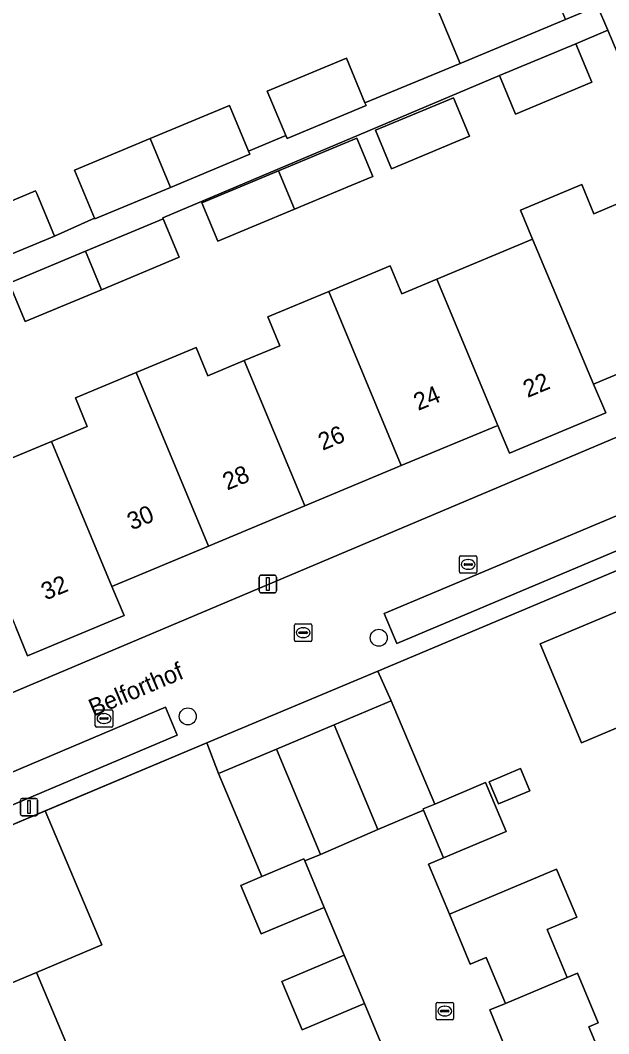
# Model space of a CAD drawing. Extents: x 157767 to 159172, y 387839 to 389425.
# Drawn here: x 158842.9 to 158876.7, y 388249.8 to 388307.9 of the extents above; entities that cross this region are included whole.
import ezdxf

# ---------------------------------------------------------------- set-up
doc = ezdxf.new("R2010")
doc.units = 0
for name, color, linetype in [('IMGEO_Boom', 7, 'Continuous'), ('IMGEO_Erf', 7, 'Continuous'), ('IMGEO_Kolk', 7, 'Continuous'), ('IMGEO_Lichtmast', 7, 'Continuous'), ('IMGEO_Muur', 7, 'Continuous'), ('IMGEO_Openbare_ruimte_label', 7, 'Continuous'), ('IMGEO_Pand', 7, 'Continuous'), ('IMGEO_Pand_nummerreeks', 7, 'Continuous'), ('IMGEO_Parkeervlak_open', 7, 'Continuous'), ('IMGEO_Rijbaan_lokaal_open', 7, 'Continuous'), ('IMGEO_Voetpad_open', 7, 'Continuous')]:
    doc.layers.add(name, color=color, linetype=linetype)

msp = doc.modelspace()

# ---------------------------------------------------------------- linework, layer by layer
at = {"layer": 'IMGEO_Boom'}
for centre in [(158863.512, 388272.465), (158852.549, 388267.954)]:
    msp.add_circle(centre, 0.489, dxfattribs=at)
at = {"layer": 'IMGEO_Erf'}
for points in [[(158839.522, 388296.299), (158843.816, 388298.093), (158843.877, 388297.945), (158844.894, 388295.509), (158847.199, 388296.524), (158846.047, 388299.283), (158850.396, 388301.098), (158854.948, 388302.999), (158856.039, 388300.383), (158858.177, 388301.266), (158857.115, 388303.809), (158861.653, 388305.703), (158862.721, 388303.143), (158868.182, 388305.399), (158866.732, 388308.875), (158865.295, 388312.319), (158871.355, 388314.846), (158872.793, 388311.398), (158874.241, 388307.926), (158876.076, 388308.691), (158873.158, 388315.598), (158869.927, 388323.243), (158864.471, 388336.155), (158814.921, 388315.336)], [(158836.369, 388266.746), (158885.107, 388287.319), (158880.791, 388297.534), (158877.594, 388305.099), (158876.66, 388307.31), (158874.832, 388306.538), (158875.753, 388304.331), (158871.372, 388302.504), (158870.451, 388304.711), (158851.112, 388296.551), (158851.138, 388296.49), (158852.057, 388294.288), (158847.6, 388292.429), (158843.219, 388290.601), (158842.3, 388292.804)], [(158839.337, 388281.481), (158844.729, 388283.73), (158846.783, 388284.587), (158846.097, 388286.231), (158849.579, 388287.684), (158853.029, 388289.123), (158853.708, 388287.496), (158855.794, 388288.366), (158857.838, 388289.219), (158857.15, 388290.868), (158860.642, 388292.325), (158864.177, 388293.799), (158864.844, 388292.2), (158866.846, 388293.035), (158872.339, 388295.326), (158871.647, 388296.985), (158875.174, 388298.456), (158875.868, 388296.79), (158878.031, 388297.692)], [(158881.498, 388289.378), (158875.976, 388287.075), (158875.845, 388287.02), (158876.547, 388285.358), (158871.011, 388283.05), (158870.344, 388284.649), (158870.247, 388284.609), (158864.806, 388282.34), (158859.27, 388280.031), (158853.733, 388277.722), (158848.319, 388275.464), (158848.198, 388275.413), (158848.894, 388273.744), (158843.357, 388271.435), (158842.678, 388273.063)], [(158910.609, 388226.434), (158900.714, 388250), (158887.788, 388280.782), (158878.453, 388276.856), (158863.455, 388270.549), (158864.235, 388268.849), (158866.723, 388262.929), (158869.643, 388264.157), (158870.821, 388261.355), (158867.23, 388259.846), (158866.376, 388259.487), (158867.57, 388256.615), (158873.716, 388259.2), (158874.876, 388256.441), (158873.18, 388255.728), (158874.333, 388252.985), (158874.914, 388253.23), (158876.113, 388250.377), (158875.565, 388250.147), (158876.682, 388247.491)], [(158877.999, 388267.633), (158875.157, 388266.438), (158872.774, 388272.108), (158875.616, 388273.303), (158883.168, 388276.477)], [(158863.878, 388248.643), (158862.691, 388251.478), (158859.114, 388249.974), (158858.006, 388252.611), (158857.948, 388252.748), (158861.526, 388254.252), (158860.386, 388256.997), (158856.764, 388255.474), (158855.594, 388258.257), (158856.794, 388258.761), (158854.306, 388264.678), (158853.652, 388266.446), (158844.368, 388262.535), (158847.609, 388254.845), (158843.862, 388253.27), (158845.245, 388250), (158846.188, 388247.771)]]:
    msp.add_lwpolyline(points, dxfattribs=at)
for points in [[(158868.727, 388301.241), (158867.941, 388300.913), (158864.238, 388299.368), (158863.319, 388301.571), (158867.809, 388303.444)], [(158857.754, 388299.25), (158862.261, 388301.13), (158863.179, 388298.927), (158861.967, 388298.421), (158858.673, 388297.047), (158854.269, 388295.21), (158853.35, 388297.413)], [(158857.636, 388266.078), (158860.174, 388260.041), (158863.469, 388261.474), (158860.95, 388267.468)], [(158869.859, 388264.21), (158871.657, 388264.967), (158872.193, 388263.693), (158870.394, 388262.937)]]:
    msp.add_lwpolyline(points, close=True, dxfattribs=at)
at = {"layer": 'IMGEO_Kolk'}
for p, q in [((158868.148, 388276.244), (158868.148, 388277.096)), ((158868.223, 388277.17), (158869.075, 388277.17)), ((158868.636, 388276.95), (158868.661, 388276.95)), ((158869.149, 388277.096), (158869.149, 388276.244)), ((158868.407, 388276.664), (158868.407, 388276.676)), ((158868.845, 388276.627), (158868.447, 388276.627)), ((158868.45, 388276.713), (158868.848, 388276.713)), ((158868.659, 388276.39), (158868.634, 388276.39)), ((158868.891, 388276.676), (158868.891, 388276.664)), ((158869.075, 388276.17), (158868.223, 388276.17)), ((158858.671, 388272.33), (158858.671, 388273.182)), ((158858.746, 388273.256), (158859.598, 388273.256)), ((158858.93, 388272.75), (158858.93, 388272.762)), ((158858.973, 388272.799), (158859.371, 388272.799)), ((158859.159, 388273.036), (158859.184, 388273.036)), ((158859.414, 388272.762), (158859.414, 388272.75)), ((158859.672, 388273.182), (158859.672, 388272.33)), ((158859.598, 388272.256), (158858.746, 388272.256)), ((158859.368, 388272.713), (158858.97, 388272.713)), ((158859.182, 388272.476), (158859.157, 388272.476)), ((158847.241, 388267.405), (158847.241, 388268.257)), ((158847.316, 388268.331), (158848.168, 388268.331)), ((158847.729, 388268.111), (158847.754, 388268.111)), ((158848.242, 388268.257), (158848.242, 388267.405)), ((158847.5, 388267.825), (158847.5, 388267.837)), ((158847.938, 388267.788), (158847.54, 388267.788)), ((158847.543, 388267.874), (158847.941, 388267.874)), ((158847.752, 388267.551), (158847.727, 388267.551)), ((158847.984, 388267.837), (158847.984, 388267.825)), ((158848.168, 388267.331), (158847.316, 388267.331)), ((158866.802, 388250.625), (158866.802, 388251.477)), ((158866.877, 388251.551), (158867.729, 388251.551)), ((158867.29, 388251.331), (158867.315, 388251.331)), ((158867.803, 388251.477), (158867.803, 388250.625)), ((158867.061, 388251.045), (158867.061, 388251.057)), ((158867.499, 388251.008), (158867.101, 388251.008)), ((158867.104, 388251.094), (158867.502, 388251.094)), ((158867.313, 388250.771), (158867.288, 388250.771)), ((158867.545, 388251.057), (158867.545, 388251.045)), ((158867.729, 388250.551), (158866.877, 388250.551))]:
    msp.add_line(p, q, dxfattribs=at)
for points in [[(158868.148, 388276.244), (158868.148, 388277.096)], [(158868.223, 388277.17), (158869.075, 388277.17)], [(158869.149, 388277.096), (158869.149, 388276.244)], [(158869.075, 388276.17), (158868.223, 388276.17)], [(158858.671, 388272.33), (158858.671, 388273.182)], [(158858.746, 388273.256), (158859.598, 388273.256)], [(158859.672, 388273.182), (158859.672, 388272.33)], [(158859.598, 388272.256), (158858.746, 388272.256)], [(158847.241, 388267.405), (158847.241, 388268.257)], [(158847.316, 388268.331), (158848.168, 388268.331)], [(158848.242, 388268.257), (158848.242, 388267.405)], [(158848.168, 388267.331), (158847.316, 388267.331)], [(158866.802, 388250.625), (158866.802, 388251.477)], [(158866.877, 388251.551), (158867.729, 388251.551)], [(158867.803, 388251.477), (158867.803, 388250.625)], [(158867.729, 388250.551), (158866.877, 388250.551)]]:
    msp.add_lwpolyline(points, dxfattribs=at)
for centre, radius, start, end in [((158868.225, 388277.094), 0.0765, 91.55205, 178.44795), ((158868.225, 388277.094), 0.0765, 91.55205, 178.44795), ((158869.073, 388277.094), 0.0765, 1.55205, 88.44795), ((158869.073, 388277.094), 0.0765, 1.55205, 88.44795), ((158868.225, 388276.246), 0.0765, 181.55205, 268.44795), ((158868.225, 388276.246), 0.0765, 181.55205, 268.44795), ((158868.447, 388276.673), 0.0403, 85.87752, 175.75265), ((158868.444, 388276.663), 0.0366, 178.93798, 274.71019), ((158868.848, 388276.67), 0.043, 264.86636, 352.45326), ((158868.852, 388276.675), 0.0386, 1.73085, 96.63898), ((158869.073, 388276.246), 0.0765, 271.55205, 358.44795), ((158869.073, 388276.246), 0.0765, 271.55205, 358.44795), ((158858.748, 388273.18), 0.0765, 91.55205, 178.44795), ((158858.748, 388273.18), 0.0765, 91.55205, 178.44795), ((158858.97, 388272.759), 0.0403, 85.87752, 175.75265), ((158859.375, 388272.761), 0.0386, 1.73085, 96.63898), ((158859.596, 388273.18), 0.0765, 1.55205, 88.44795), ((158859.596, 388273.18), 0.0765, 1.55205, 88.44795), ((158858.748, 388272.332), 0.0765, 181.55205, 268.44795), ((158858.748, 388272.332), 0.0765, 181.55205, 268.44795), ((158858.967, 388272.749), 0.0366, 178.93798, 274.71019), ((158859.371, 388272.756), 0.043, 264.86636, 352.45326), ((158859.596, 388272.332), 0.0765, 271.55205, 358.44795), ((158859.596, 388272.332), 0.0765, 271.55205, 358.44795), ((158847.318, 388268.255), 0.0765, 91.55205, 178.44795), ((158847.318, 388268.255), 0.0765, 91.55205, 178.44795), ((158848.166, 388268.255), 0.0765, 1.55205, 88.44795), ((158848.166, 388268.255), 0.0765, 1.55205, 88.44795), ((158847.54, 388267.834), 0.0403, 85.87752, 175.75265), ((158847.537, 388267.824), 0.0366, 178.93798, 274.71019), ((158847.941, 388267.831), 0.043, 264.86636, 352.45326), ((158847.945, 388267.836), 0.0386, 1.73085, 96.63898), ((158847.318, 388267.407), 0.0765, 181.55205, 268.44795), ((158847.318, 388267.407), 0.0765, 181.55205, 268.44795), ((158848.166, 388267.407), 0.0765, 271.55205, 358.44795), ((158848.166, 388267.407), 0.0765, 271.55205, 358.44795), ((158866.879, 388251.475), 0.0765, 91.55205, 178.44795), ((158866.879, 388251.475), 0.0765, 91.55205, 178.44795), ((158867.727, 388251.475), 0.0765, 1.55205, 88.44795), ((158867.727, 388251.475), 0.0765, 1.55205, 88.44795), ((158867.101, 388251.054), 0.0403, 85.87752, 175.75265), ((158867.098, 388251.044), 0.0366, 178.93798, 274.71019), ((158867.502, 388251.051), 0.043, 264.86636, 352.45326), ((158867.506, 388251.056), 0.0386, 1.73085, 96.63898), ((158866.879, 388250.627), 0.0765, 181.55205, 268.44795), ((158866.879, 388250.627), 0.0765, 181.55205, 268.44795), ((158867.727, 388250.627), 0.0765, 271.55205, 358.44795), ((158867.727, 388250.627), 0.0765, 271.55205, 358.44795)]:
    msp.add_arc(centre, radius, start, end, dxfattribs=at)
for centre, major_axis, ratio, start_param, end_param in [((158868.635, 388276.67), (-0.387, 0.002), 0.722429, 4.712389, 7.853982), ((158868.66, 388276.67), (-0.39, 0.002), 0.717154, 1.570796, 4.712389), ((158859.158, 388272.756), (-0.387, 0.002), 0.722429, 4.712389, 7.853982), ((158859.183, 388272.756), (-0.39, 0.002), 0.717154, 1.570796, 4.712389), ((158847.728, 388267.831), (-0.387, 0.002), 0.722429, 4.712389, 7.853982), ((158847.753, 388267.831), (-0.39, 0.002), 0.717154, 1.570796, 4.712389), ((158867.289, 388251.051), (-0.387, 0.002), 0.722429, 4.712389, 7.853982), ((158867.314, 388251.051), (-0.39, 0.002), 0.717154, 1.570796, 4.712389)]:
    msp.add_ellipse(centre, major_axis=major_axis, ratio=ratio, start_param=start_param, end_param=end_param, dxfattribs=at)
at = {"layer": 'IMGEO_Lichtmast'}
for p, q in [((158856.649, 388275.148), (158856.649, 388275.948)), ((158856.649, 388275.948), (158856.649, 388275.148)), ((158856.749, 388276.048), (158857.539, 388276.048)), ((158857.539, 388276.048), (158856.749, 388276.048)), ((158857.639, 388275.948), (158857.639, 388275.148)), ((158857.639, 388275.148), (158857.639, 388275.948)), ((158857.539, 388275.048), (158856.749, 388275.048)), ((158856.749, 388275.048), (158857.539, 388275.048)), ((158842.94, 388262.351), (158842.94, 388263.151)), ((158842.94, 388263.151), (158842.94, 388262.351)), ((158843.04, 388263.251), (158843.83, 388263.251)), ((158843.83, 388263.251), (158843.04, 388263.251)), ((158843.93, 388263.151), (158843.93, 388262.351)), ((158843.93, 388262.351), (158843.93, 388263.151)), ((158843.83, 388262.251), (158843.04, 388262.251)), ((158843.04, 388262.251), (158843.83, 388262.251))]:
    msp.add_line(p, q, dxfattribs=at)
for points in [[(158857.069, 388275.923), (158857.219, 388275.923), (158857.219, 388275.173), (158857.069, 388275.173), (158857.069, 388275.923)], [(158843.36, 388263.126), (158843.51, 388263.126), (158843.51, 388262.376), (158843.36, 388262.376), (158843.36, 388263.126)]]:
    msp.add_lwpolyline(points, dxfattribs=at)
for centre, start, end in [((158856.749, 388275.948), 90, 180), ((158856.749, 388275.948), 90, 180), ((158857.539, 388275.948), 0, 90), ((158857.539, 388275.948), 360, 90), ((158856.749, 388275.148), 180, 270), ((158856.749, 388275.148), 180, 270), ((158857.539, 388275.148), 270, 0), ((158857.539, 388275.148), 270, 0), ((158843.04, 388263.151), 90, 180), ((158843.04, 388263.151), 90, 180), ((158843.83, 388263.151), 0, 90), ((158843.83, 388263.151), 360, 90), ((158843.04, 388262.351), 180, 270), ((158843.04, 388262.351), 180, 270), ((158843.83, 388262.351), 270, 0), ((158843.83, 388262.351), 270, 0)]:
    msp.add_arc(centre, 0.1, start, end, dxfattribs=at)
at = {"layer": 'IMGEO_Muur'}
for points in [[(158837.421, 388259.607), (158853.652, 388266.446)], [(158853.652, 388266.446), (158854.306, 388264.678)]]:
    msp.add_lwpolyline(points, dxfattribs=at)
at = {"layer": 'IMGEO_Pand'}
for points in [[(158872.793, 388311.398), (158866.732, 388308.875), (158868.182, 388305.399), (158874.241, 388307.926)], [(158871.372, 388302.504), (158875.753, 388304.331), (158874.832, 388306.538), (158870.451, 388304.711)], [(158862.721, 388303.143), (158861.653, 388305.703), (158857.115, 388303.809), (158858.177, 388301.266), (158858.248, 388301.096), (158862.785, 388302.99)], [(158856.039, 388300.383), (158854.948, 388302.999), (158850.396, 388301.098), (158851.563, 388298.301), (158856.115, 388300.202)], [(158868.727, 388301.241), (158867.809, 388303.444), (158863.319, 388301.571), (158864.238, 388299.368), (158867.941, 388300.913)], [(158850.396, 388301.098), (158846.047, 388299.283), (158847.199, 388296.524), (158847.215, 388296.486), (158851.563, 388298.301)], [(158857.754, 388299.25), (158858.673, 388297.047), (158861.967, 388298.421), (158863.179, 388298.927), (158862.261, 388301.13)], [(158858.673, 388297.047), (158857.754, 388299.25), (158853.35, 388297.413), (158854.269, 388295.21)], [(158878.031, 388297.692), (158875.868, 388296.79), (158875.174, 388298.456), (158871.647, 388296.985), (158872.339, 388295.326), (158875.845, 388287.02), (158875.976, 388287.075), (158881.498, 388289.378)], [(158843.816, 388298.093), (158839.522, 388296.299), (158840.601, 388293.719), (158844.894, 388295.509), (158843.877, 388297.945)], [(158851.138, 388296.49), (158846.682, 388294.632), (158847.6, 388292.429), (158852.057, 388294.288)], [(158872.339, 388295.326), (158866.846, 388293.035), (158870.344, 388284.649), (158871.011, 388283.05), (158876.547, 388285.358), (158875.845, 388287.02)], [(158847.6, 388292.429), (158846.682, 388294.632), (158842.3, 388292.804), (158843.219, 388290.601)], [(158866.846, 388293.035), (158864.844, 388292.2), (158864.177, 388293.799), (158860.642, 388292.325), (158864.806, 388282.34), (158870.247, 388284.609), (158870.344, 388284.649)], [(158859.27, 388280.031), (158864.806, 388282.34), (158860.642, 388292.325), (158857.15, 388290.868), (158857.838, 388289.219), (158855.794, 388288.366)], [(158859.27, 388280.031), (158855.794, 388288.366), (158853.708, 388287.496), (158853.029, 388289.123), (158849.579, 388287.684), (158853.733, 388277.722)], [(158849.579, 388287.684), (158846.097, 388286.231), (158846.783, 388284.587), (158844.729, 388283.73), (158848.198, 388275.413), (158848.319, 388275.464), (158853.733, 388277.722)], [(158844.729, 388283.73), (158839.337, 388281.481), (158839.193, 388281.421), (158842.678, 388273.063), (158843.357, 388271.435), (158848.894, 388273.744), (158848.198, 388275.413)], [(158883.168, 388276.477), (158875.616, 388273.303), (158872.774, 388272.108), (158875.157, 388266.438), (158877.999, 388267.633), (158885.55, 388270.808), (158885.485, 388270.963)], [(158866.723, 388262.929), (158864.235, 388268.849), (158860.95, 388267.468), (158863.469, 388261.474), (158866.084, 388262.573), (158866.054, 388262.649)], [(158856.794, 388258.761), (158859.215, 388259.778), (158859.267, 388259.66), (158860.174, 388260.041), (158857.636, 388266.078), (158854.306, 388264.678)], [(158869.859, 388264.21), (158870.394, 388262.937), (158872.193, 388263.693), (158871.657, 388264.967)], [(158866.723, 388262.929), (158866.054, 388262.649), (158866.084, 388262.573), (158867.23, 388259.846), (158870.821, 388261.355), (158869.643, 388264.157)], [(158847.609, 388254.845), (158844.368, 388262.535), (158836.982, 388259.422), (158837.844, 388257.377), (158833.916, 388255.715), (158836.227, 388250.252), (158836.296, 388250.089), (158843.862, 388253.27)], [(158860.386, 388256.997), (158859.267, 388259.66), (158859.215, 388259.778), (158856.794, 388258.761), (158855.594, 388258.257), (158856.764, 388255.474)], [(158873.18, 388255.728), (158874.876, 388256.441), (158873.716, 388259.2), (158867.57, 388256.615), (158868.764, 388253.743), (158869.679, 388254.124), (158870.784, 388251.494), (158874.333, 388252.985)], [(158859.114, 388249.974), (158862.691, 388251.478), (158861.583, 388254.116), (158861.526, 388254.252), (158857.948, 388252.748), (158858.006, 388252.611)], [(158845.245, 388250), (158843.862, 388253.27), (158836.296, 388250.089), (158836.083, 388250), (158835, 388249.545), (158836.558, 388245.865), (158837.757, 388246.373), (158838.493, 388244.632), (158846.188, 388247.771)], [(158875.565, 388250.147), (158876.113, 388250.377), (158874.914, 388253.23), (158874.333, 388252.985), (158870.784, 388251.494), (158869.881, 388251.115), (158870.345, 388250), (158871.045, 388248.317), (158871.956, 388246.124), (158872.917, 388246.53), (158873.139, 388246.002), (158876.466, 388247.4), (158876.682, 388247.491)]]:
    msp.add_lwpolyline(points, close=True, dxfattribs=at)
at = {"layer": 'IMGEO_Parkeervlak_open'}
for points in [[(158864.546, 388272.144), (158886.296, 388281.29), (158885.579, 388282.992), (158863.83, 388273.847)], [(158836.578, 388261.574), (158837.013, 388260.559), (158851.944, 388266.878), (158851.264, 388268.485), (158837.527, 388262.671), (158836.328, 388262.158)]]:
    msp.add_lwpolyline(points, close=True, dxfattribs=at)
at = {"layer": 'IMGEO_Rijbaan_lokaal_open'}
msp.add_lwpolyline([(158854.306, 388264.678), (158857.636, 388266.078), (158860.95, 388267.468), (158864.235, 388268.849), (158863.455, 388270.549), (158853.652, 388266.446)], close=True, dxfattribs=at)
msp.add_lwpolyline([(158871.045, 388248.317), (158870.345, 388250), (158869.881, 388251.115), (158870.784, 388251.494), (158869.679, 388254.124), (158868.764, 388253.743), (158867.57, 388256.615), (158866.376, 388259.487), (158867.23, 388259.846), (158866.084, 388262.573), (158863.469, 388261.474), (158860.174, 388260.041), (158859.267, 388259.66), (158860.386, 388256.997), (158861.526, 388254.252), (158861.583, 388254.116), (158862.691, 388251.478), (158863.878, 388248.643)], dxfattribs=at)
at = {"layer": 'IMGEO_Voetpad_open'}
for points in [[(158842.3, 388292.804), (158846.682, 388294.632), (158851.138, 388296.49), (158851.112, 388296.551), (158870.451, 388304.711), (158874.832, 388306.538), (158876.66, 388307.31), (158876.076, 388308.691), (158874.241, 388307.926), (158868.182, 388305.399), (158862.721, 388303.143), (158862.785, 388302.99), (158858.248, 388301.096), (158858.177, 388301.266), (158856.039, 388300.383), (158856.115, 388300.202), (158851.563, 388298.301), (158847.215, 388296.486), (158847.199, 388296.524), (158844.894, 388295.509), (158840.601, 388293.719)], [(158876.076, 388308.691), (158876.66, 388307.31), (158877.594, 388305.099), (158880.791, 388297.534), (158885.107, 388287.319), (158887.788, 388280.782), (158900.714, 388250), (158910.609, 388226.434)], [(158836.982, 388259.422), (158844.368, 388262.535), (158853.652, 388266.446), (158863.455, 388270.549), (158878.453, 388276.856), (158887.788, 388280.782), (158885.107, 388287.319), (158836.369, 388266.746)], [(158837.527, 388262.671), (158851.264, 388268.485), (158851.944, 388266.878), (158837.013, 388260.559)]]:
    msp.add_lwpolyline(points, dxfattribs=at)
msp.add_lwpolyline([(158885.579, 388282.992), (158886.296, 388281.29), (158864.546, 388272.144), (158863.83, 388273.847)], close=True, dxfattribs=at)

# ---------------------------------------------------------------- texts
at = {"layer": 'IMGEO_Openbare_ruimte_label'}
msp.add_text('Belforthof', height=1, rotation=22.95036, dxfattribs=at).set_placement((158847.126, 388267.932))
at = {"layer": 'IMGEO_Pand_nummerreeks'}
for s, rotation, p in [('22', 22.63756, (158872.057, 388286.216)), ('24', 22.63756, (158865.773, 388285.473)), ('26', 22.63842, (158860.291, 388283.187)), ('28', 22.63842, (158854.812, 388280.903)), ('30', 22.63756, (158849.33, 388278.617)), ('32', 22.6261, (158844.391, 388274.597))]:
    msp.add_text(s, height=1, rotation=rotation, dxfattribs=at).set_placement(p)

doc.saveas('drawing.dxf')
